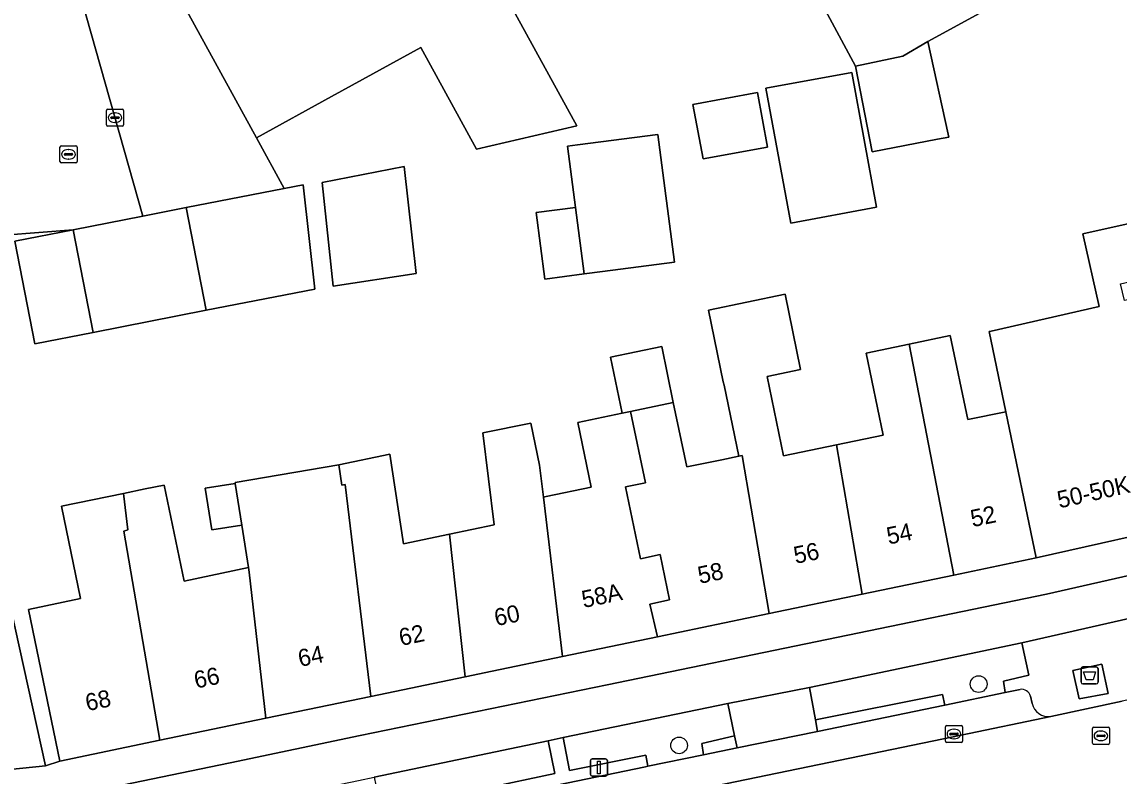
# Model space of a CAD drawing. Extents: x 158086 to 159499, y 382904 to 383981.
# Drawn here: x 159068.8 to 159133, y 383288.4 to 383332.5 of the extents above; entities that cross this region are included whole.
import ezdxf

# ---------------------------------------------------------------- set-up
doc = ezdxf.new("R2010")
doc.units = 0
for name, color, linetype in [('IMGEO_Afval_apart_plaats', 7, 'Continuous'), ('IMGEO_Boom', 7, 'Continuous'), ('IMGEO_Erf', 7, 'Continuous'), ('IMGEO_Fietspad_gesloten', 7, 'Continuous'), ('IMGEO_Groenvoorziening', 7, 'Continuous'), ('IMGEO_Kolk', 7, 'Continuous'), ('IMGEO_Lichtmast', 7, 'Continuous'), ('IMGEO_Pand', 7, 'Continuous'), ('IMGEO_Pand_nummerreeks', 7, 'Continuous'), ('IMGEO_Parkeervlak_open', 7, 'Continuous'), ('IMGEO_Rijbaan_lokaal_gesloten', 7, 'Continuous'), ('IMGEO_Rijbaan_lokaal_open', 7, 'Continuous'), ('IMGEO_Rioolput', 7, 'Continuous'), ('IMGEO_Voetpad_gesloten', 7, 'Continuous'), ('IMGEO_Voetpad_open', 7, 'Continuous')]:
    doc.layers.add(name, color=color, linetype=linetype)

msp = doc.modelspace()

# ---------------------------------------------------------------- linework, layer by layer
at = {"layer": 'IMGEO_Afval_apart_plaats'}
for p, q in [((159130.854, 383294.814), (159131.644, 383294.814)), ((159131.644, 383294.814), (159130.854, 383294.814)), ((159130.754, 383293.914), (159130.754, 383294.714)), ((159130.754, 383294.714), (159130.754, 383293.914)), ((159131.744, 383294.714), (159131.744, 383293.914)), ((159131.744, 383293.914), (159131.744, 383294.714)), ((159131.644, 383293.814), (159130.854, 383293.814)), ((159130.854, 383293.814), (159131.644, 383293.814))]:
    msp.add_line(p, q, dxfattribs=at)
msp.add_lwpolyline([(159130.897, 383294.528), (159131.601, 383294.528), (159131.452, 383294.058), (159131.046, 383294.058), (159130.897, 383294.528)], dxfattribs=at)
for centre, start, end in [((159130.854, 383294.714), 90, 180), ((159130.854, 383294.714), 90, 180), ((159131.644, 383294.714), 0, 90), ((159131.644, 383294.714), 360, 90), ((159130.854, 383293.914), 180, 270), ((159130.854, 383293.914), 180, 270), ((159131.644, 383293.914), 270, 0), ((159131.644, 383293.914), 270, 0)]:
    msp.add_arc(centre, 0.1, start, end, dxfattribs=at)
at = {"layer": 'IMGEO_Boom'}
for centre in [(159124.769, 383293.809), (159107.257, 383290.226)]:
    msp.add_circle(centre, 0.489, dxfattribs=at)
at = {"layer": 'IMGEO_Erf'}
for points in [[(159132.799, 383337.378), (159121.806, 383331.361), (159122.994, 383325.94), (159123.03, 383325.774), (159122.371, 383325.652), (159118.537, 383324.914), (159117.569, 383329.918), (159111.328, 383341.497)], [(159097.243, 383333.78), (159101.275, 383326.421), (159095.413, 383325.069), (159092.165, 383330.998), (159086.939, 383328.134), (159082.552, 383325.731), (159084.175, 383322.77), (159085.286, 383322.987), (159085.967, 383316.889), (159079.615, 383315.648), (159073.01, 383314.357), (159069.609, 383313.692), (159068.436, 383319.694), (159071.837, 383320.359), (159063.794, 383319.724)], [(159063.448, 383319.711), (159070.225, 383289.022), (159071.065, 383289.313), (159069.224, 383298.174), (159072.279, 383298.81), (159071.161, 383304.195), (159074.79, 383304.949), (159076.057, 383305.212), (159077.154, 383305.44), (159078.321, 383299.829), (159082.09, 383300.613), (159081.696, 383303.097), (159079.949, 383302.82), (159079.563, 383305.255), (159081.31, 383305.532), (159081.302, 383305.581), (159087.371, 383306.627), (159090.345, 383307.245), (159091.15, 383301.998), (159093.848, 383302.571), (159096.44, 383303.122), (159095.796, 383308.481), (159098.592, 383309.063), (159099.102, 383306.609), (159099.329, 383304.732), (159099.485, 383304.765), (159102.127, 383305.314), (159101.34, 383309.098), (159103.934, 383309.637), (159103.253, 383312.911), (159106.24, 383313.532), (159106.921, 383310.258), (159107.703, 383306.496), (159109.749, 383306.921), (159110.745, 383307.128), (159109.885, 383311.266), (159109.842, 383311.471), (159108.972, 383315.658), (159113.451, 383316.589), (159114.364, 383312.198), (159112.4, 383311.789), (159113.365, 383307.146), (159116.45, 383307.787), (159119.196, 383308.358), (159118.2, 383313.147), (159120.714, 383313.669), (159123.11, 383314.167), (159124.127, 383309.276), (159126.356, 383309.723), (159125.382, 383314.402), (159125.504, 383314.43), (159131.816, 383315.875), (159130.861, 383320.119), (159133.557, 383320.725)]]:
    msp.add_lwpolyline(points, dxfattribs=at)
for points in [[(159112.336, 383328.625), (159117.348, 383329.55), (159118.803, 383321.666), (159113.791, 383320.741)], [(159112.431, 383325.187), (159108.656, 383324.491), (159108.067, 383327.684), (159111.842, 383328.38)], [(159101.707, 383317.778), (159099.418, 383317.478), (159098.908, 383321.364), (159101.197, 383321.665), (159100.729, 383325.23), (159101.326, 383325.308), (159106.006, 383325.922), (159106.983, 383318.47), (159102.778, 383317.918)], [(159087.044, 383317.05), (159086.398, 383323.12), (159091.179, 383324.045), (159091.885, 383317.797)]]:
    msp.add_lwpolyline(points, close=True, dxfattribs=at)
at = {"layer": 'IMGEO_Fietspad_gesloten'}
for points in [[(159219.699, 383327.668), (159218.971, 383327.325), (159208.695, 383323.035), (159197.989, 383318.938), (159194.451, 383317.625), (159190.893, 383316.367), (159187.317, 383315.163), (159183.79, 383314.02), (159180.257, 383312.896), (159176.717, 383311.793), (159173.222, 383310.714), (159169.724, 383309.644), (159166.223, 383308.582), (159157.476, 383306.019), (159148.667, 383303.683), (159139.799, 383301.576), (159128.725, 383299.057), (159103.06, 383293.763), (159088.622, 383290.803), (159081.026, 383289.212), (159058.204, 383284.486)], [(159073.386, 383285.039), (159077.589, 383285.91), (159078.471, 383286.092), (159088.525, 383288.174), (159089.434, 383288.377), (159099.601, 383290.499), (159100.48, 383290.682), (159110.102, 383292.665), (159114.883, 383293.615), (159127.296, 383296.228), (159133.538, 383297.632)]]:
    msp.add_lwpolyline(points, dxfattribs=at)
at = {"layer": 'IMGEO_Groenvoorziening'}
for points in [[(159127.296, 383296.228), (159114.883, 383293.615), (159115.236, 383291.728), (159122.65, 383293.201), (159122.784, 383292.573), (159126.322, 383293.315), (159126.217, 383293.983), (159127.71, 383294.324)], [(159110.502, 383290.775), (159110.102, 383292.665), (159100.48, 383290.682), (159100.851, 383288.757), (159105.31, 383289.651), (159105.423, 383289.003), (159108.68, 383289.673), (159108.579, 383290.343)], [(159099.601, 383290.499), (159089.434, 383288.377), (159089.823, 383286.497), (159093.741, 383287.283), (159093.858, 383286.616), (159096.064, 383287.071), (159095.962, 383287.727), (159100.003, 383288.58)]]:
    msp.add_lwpolyline(points, close=True, dxfattribs=at)
at = {"layer": 'IMGEO_Kolk'}
for p, q in [((159073.785, 383326.48), (159073.785, 383327.332)), ((159073.86, 383327.406), (159074.712, 383327.406)), ((159074.044, 383326.9), (159074.044, 383326.912)), ((159074.482, 383326.863), (159074.084, 383326.863)), ((159074.087, 383326.949), (159074.485, 383326.949)), ((159074.273, 383327.186), (159074.298, 383327.186)), ((159074.528, 383326.912), (159074.528, 383326.9)), ((159074.786, 383327.332), (159074.786, 383326.48)), ((159074.712, 383326.406), (159073.86, 383326.406)), ((159074.296, 383326.626), (159074.271, 383326.626)), ((159122.822, 383290.466), (159122.822, 383291.318)), ((159122.897, 383291.392), (159123.749, 383291.392)), ((159123.124, 383290.935), (159123.522, 383290.935)), ((159123.31, 383291.172), (159123.335, 383291.172)), ((159123.823, 383291.318), (159123.823, 383290.466)), ((159123.749, 383290.392), (159122.897, 383290.392)), ((159123.081, 383290.886), (159123.081, 383290.898)), ((159123.519, 383290.849), (159123.121, 383290.849)), ((159123.333, 383290.612), (159123.308, 383290.612)), ((159123.565, 383290.898), (159123.565, 383290.886))]:
    msp.add_line(p, q, dxfattribs=at)
for points in [[(159073.785, 383326.48), (159073.785, 383327.332)], [(159073.86, 383327.406), (159074.712, 383327.406)], [(159074.786, 383327.332), (159074.786, 383326.48)], [(159074.712, 383326.406), (159073.86, 383326.406)], [(159122.822, 383290.466), (159122.822, 383291.318)], [(159122.897, 383291.392), (159123.749, 383291.392)], [(159123.823, 383291.318), (159123.823, 383290.466)], [(159123.749, 383290.392), (159122.897, 383290.392)]]:
    msp.add_lwpolyline(points, dxfattribs=at)
for centre, radius, start, end in [((159073.862, 383327.33), 0.0765, 91.55205, 178.44795), ((159073.862, 383327.33), 0.0765, 91.55205, 178.44795), ((159074.084, 383326.909), 0.0403, 85.87752, 175.75265), ((159074.081, 383326.899), 0.0366, 178.93798, 274.71019), ((159074.485, 383326.906), 0.043, 264.86636, 352.45326), ((159074.489, 383326.911), 0.0386, 1.73085, 96.63898), ((159074.71, 383327.33), 0.0765, 1.55205, 88.44795), ((159074.71, 383327.33), 0.0765, 1.55205, 88.44795), ((159073.862, 383326.482), 0.0765, 181.55205, 268.44795), ((159073.862, 383326.482), 0.0765, 181.55205, 268.44795), ((159074.71, 383326.482), 0.0765, 271.55205, 358.44795), ((159074.71, 383326.482), 0.0765, 271.55205, 358.44795), ((159122.899, 383291.316), 0.0765, 91.55205, 178.44795), ((159122.899, 383291.316), 0.0765, 91.55205, 178.44795), ((159123.121, 383290.895), 0.0403, 85.87752, 175.75265), ((159123.526, 383290.897), 0.0386, 1.73085, 96.63898), ((159123.747, 383291.316), 0.0765, 1.55205, 88.44795), ((159123.747, 383291.316), 0.0765, 1.55205, 88.44795), ((159122.899, 383290.468), 0.0765, 181.55205, 268.44795), ((159122.899, 383290.468), 0.0765, 181.55205, 268.44795), ((159123.118, 383290.885), 0.0366, 178.93798, 274.71019), ((159123.522, 383290.892), 0.043, 264.86636, 352.45326), ((159123.747, 383290.468), 0.0765, 271.55205, 358.44795), ((159123.747, 383290.468), 0.0765, 271.55205, 358.44795)]:
    msp.add_arc(centre, radius, start, end, dxfattribs=at)
for centre, major_axis, ratio, start_param, end_param in [((159074.272, 383326.906), (-0.387, 0.002), 0.722429, 4.712389, 7.853982), ((159074.297, 383326.906), (-0.39, 0.002), 0.717154, 1.570796, 4.712389), ((159123.309, 383290.892), (-0.387, 0.002), 0.722429, 4.712389, 7.853982), ((159123.334, 383290.892), (-0.39, 0.002), 0.717154, 1.570796, 4.712389)]:
    msp.add_ellipse(centre, major_axis=major_axis, ratio=ratio, start_param=start_param, end_param=end_param, dxfattribs=at)
at = {"layer": 'IMGEO_Lichtmast'}
for p, q in [((159102.074, 383288.534), (159102.074, 383289.334)), ((159102.074, 383289.334), (159102.074, 383288.534)), ((159102.174, 383289.434), (159102.964, 383289.434)), ((159102.964, 383289.434), (159102.174, 383289.434)), ((159103.064, 383289.334), (159103.064, 383288.534)), ((159103.064, 383288.534), (159103.064, 383289.334)), ((159102.964, 383288.434), (159102.174, 383288.434)), ((159102.174, 383288.434), (159102.964, 383288.434))]:
    msp.add_line(p, q, dxfattribs=at)
msp.add_lwpolyline([(159102.494, 383289.309), (159102.644, 383289.309), (159102.644, 383288.559), (159102.494, 383288.559), (159102.494, 383289.309)], dxfattribs=at)
for centre, start, end in [((159102.174, 383289.334), 90, 180), ((159102.174, 383289.334), 90, 180), ((159102.964, 383289.334), 0, 90), ((159102.964, 383289.334), 360, 90), ((159102.174, 383288.534), 180, 270), ((159102.174, 383288.534), 180, 270), ((159102.964, 383288.534), 270, 0), ((159102.964, 383288.534), 270, 0)]:
    msp.add_arc(centre, 0.1, start, end, dxfattribs=at)
at = {"layer": 'IMGEO_Pand'}
for points in [[(159085.471, 383355.266), (159085.18, 383355.798), (159070.489, 383347.749), (159074.637, 383340.178), (159074.76, 383339.954), (159082.552, 383325.731), (159086.939, 383328.134), (159092.165, 383330.998), (159095.413, 383325.069), (159101.275, 383326.421), (159097.243, 383333.78)], [(159121.806, 383331.361), (159120.344, 383330.496), (159117.569, 383329.918), (159118.537, 383324.914), (159122.371, 383325.652), (159123.03, 383325.774), (159122.994, 383325.94)], [(159112.336, 383328.625), (159113.791, 383320.741), (159118.803, 383321.666), (159117.348, 383329.55)], [(159112.431, 383325.187), (159111.842, 383328.38), (159108.067, 383327.684), (159108.656, 383324.491)], [(159101.197, 383321.665), (159101.707, 383317.778), (159102.778, 383317.918), (159106.983, 383318.47), (159106.006, 383325.922), (159101.326, 383325.308), (159100.729, 383325.23)], [(159087.044, 383317.05), (159091.885, 383317.797), (159091.179, 383324.045), (159086.398, 383323.12)], [(159084.175, 383322.77), (159078.442, 383321.65), (159079.615, 383315.648), (159085.967, 383316.889), (159085.286, 383322.987)], [(159078.442, 383321.65), (159075.909, 383321.155), (159071.837, 383320.359), (159073.01, 383314.357), (159079.615, 383315.648)], [(159101.197, 383321.665), (159098.908, 383321.364), (159099.418, 383317.478), (159101.707, 383317.778)], [(159126.356, 383309.723), (159128.136, 383301.177), (159137.504, 383303.29), (159134.455, 383316.48), (159133.289, 383316.219), (159133.051, 383317.196), (159134.307, 383317.487), (159133.557, 383320.725), (159130.861, 383320.119), (159131.816, 383315.875), (159125.504, 383314.43), (159125.382, 383314.402)], [(159071.837, 383320.359), (159068.436, 383319.694), (159069.609, 383313.692), (159073.01, 383314.357)], [(159116.45, 383307.787), (159113.365, 383307.146), (159112.4, 383311.789), (159114.364, 383312.198), (159113.451, 383316.589), (159108.972, 383315.658), (159109.842, 383311.471), (159109.885, 383311.266), (159110.745, 383307.128), (159110.947, 383307.17), (159112.521, 383297.931), (159117.961, 383299.062)], [(159123.325, 383300.177), (159128.136, 383301.177), (159126.356, 383309.723), (159124.127, 383309.276), (159123.11, 383314.167), (159120.714, 383313.669)], [(159103.934, 383309.637), (159104.418, 383309.738), (159106.921, 383310.258), (159106.24, 383313.532), (159103.253, 383312.911)], [(159117.961, 383299.062), (159123.325, 383300.177), (159120.714, 383313.669), (159118.2, 383313.147), (159119.196, 383308.358), (159116.45, 383307.787)], [(159110.745, 383307.128), (159109.749, 383306.921), (159107.703, 383306.496), (159106.921, 383310.258), (159104.418, 383309.738), (159105.286, 383305.564), (159104.135, 383305.325), (159105.006, 383301.133), (159106.157, 383301.372), (159106.707, 383298.727), (159105.556, 383298.487), (159105.999, 383296.575), (159112.521, 383297.931), (159110.947, 383307.17)], [(159104.418, 383309.738), (159103.934, 383309.637), (159101.34, 383309.098), (159102.127, 383305.314), (159099.485, 383304.765), (159099.329, 383304.732), (159100.453, 383295.422), (159105.999, 383296.575), (159105.556, 383298.487), (159106.707, 383298.727), (159106.157, 383301.372), (159105.006, 383301.133), (159104.135, 383305.325), (159105.286, 383305.564)], [(159099.329, 383304.732), (159099.102, 383306.609), (159098.592, 383309.063), (159095.796, 383308.481), (159096.44, 383303.122), (159093.848, 383302.571), (159094.755, 383294.238), (159096.342, 383294.568), (159100.453, 383295.422)], [(159093.848, 383302.571), (159091.15, 383301.998), (159090.345, 383307.245), (159087.371, 383306.627), (159087.547, 383305.437), (159087.735, 383305.476), (159089.244, 383293.092), (159094.755, 383294.238)], [(159087.735, 383305.476), (159087.547, 383305.437), (159087.371, 383306.627), (159081.302, 383305.581), (159081.31, 383305.532), (159081.696, 383303.097), (159082.09, 383300.613), (159082.131, 383300.356), (159083.095, 383291.814), (159089.244, 383293.092)], [(159074.79, 383304.949), (159075.045, 383302.816), (159074.802, 383302.74), (159076.908, 383290.528), (159083.095, 383291.814), (159082.131, 383300.356), (159082.09, 383300.613), (159078.321, 383299.829), (159077.154, 383305.44), (159076.057, 383305.212)], [(159081.31, 383305.532), (159079.563, 383305.255), (159079.949, 383302.82), (159081.696, 383303.097)], [(159074.79, 383304.949), (159071.161, 383304.195), (159072.279, 383298.81), (159069.224, 383298.174), (159071.065, 383289.313), (159076.908, 383290.528), (159074.802, 383302.74), (159075.045, 383302.816)]]:
    msp.add_lwpolyline(points, close=True, dxfattribs=at)
msp.add_lwpolyline([(159111.328, 383341.497), (159117.569, 383329.918), (159120.344, 383330.496), (159121.806, 383331.361), (159132.799, 383337.378)], dxfattribs=at)
at = {"layer": 'IMGEO_Parkeervlak_open'}
for points in [[(159070.418, 383340.584), (159075.909, 383321.155), (159078.442, 383321.65), (159084.175, 383322.77), (159082.552, 383325.731), (159074.76, 383339.954)], [(159127.191, 383293.497), (159126.322, 383293.315), (159122.784, 383292.573), (159115.354, 383291.045), (159110.646, 383290.077), (159108.68, 383289.673), (159105.423, 383289.003), (159105.29, 383288.976), (159096.064, 383287.071), (159093.858, 383286.616), (159093.715, 383286.586), (159085.218, 383284.836), (159082.013, 383284.176), (159077.116, 383283.168), (159074.162, 383282.57), (159070.474, 383281.825)], [(159127.889, 383292.674), (159127.797, 383293.097)], [(159069.752, 383279.725), (159071.418, 383280.069), (159077.601, 383281.345), (159093.884, 383284.69), (159105.718, 383287.106), (159122.705, 383290.613), (159127.592, 383291.619), (159128.988, 383291.919)]]:
    msp.add_lwpolyline(points, dxfattribs=at)
for centre, radius, start, end in [((159127.269, 383292.956), 0.547, 14.96219, 98.18292), ((159128.855, 383292.903), 0.993, 193.34153, 277.68126)]:
    msp.add_arc(centre, radius, start, end, dxfattribs=at)
at = {"layer": 'IMGEO_Rijbaan_lokaal_gesloten'}
msp.add_lwpolyline([(159162.209, 383293.442), (159164.531, 383294.084), (159166.849, 383294.736), (159169.164, 383295.4), (159167.595, 383300.972), (159166.032, 383300.525), (159161.158, 383299.17), (159143.853, 383295.021), (159139.716, 383294.193), (159133.15, 383292.805), (159128.988, 383291.919), (159127.592, 383291.619), (159122.705, 383290.613), (159105.718, 383287.106), (159093.884, 383284.69), (159077.601, 383281.345), (159071.418, 383280.069), (159072.559, 383274.42), (159077.525, 383275.426), (159100.161, 383280.074), (159133.926, 383287.001), (159150.545, 383290.537), (159157.188, 383292.169)], close=True, dxfattribs=at)
at = {"layer": 'IMGEO_Rijbaan_lokaal_open'}
msp.add_lwpolyline([(159065.633, 383326.061), (159062.41, 383325.734), (159063.794, 383319.724), (159071.837, 383320.359), (159075.909, 383321.155), (159070.418, 383340.584)], dxfattribs=at)
msp.add_lwpolyline([(159115.236, 383291.728), (159114.883, 383293.615), (159110.102, 383292.665), (159110.502, 383290.775), (159110.646, 383290.077), (159115.354, 383291.045)], close=True, dxfattribs=at)
at = {"layer": 'IMGEO_Rioolput'}
for p, q in [((159071.069, 383324.335), (159071.069, 383325.187)), ((159071.144, 383325.261), (159071.996, 383325.261)), ((159071.557, 383325.041), (159071.582, 383325.041)), ((159072.07, 383325.187), (159072.07, 383324.335)), ((159071.328, 383324.755), (159071.328, 383324.767)), ((159071.766, 383324.718), (159071.368, 383324.718)), ((159071.371, 383324.804), (159071.769, 383324.804)), ((159071.58, 383324.481), (159071.555, 383324.481)), ((159071.812, 383324.767), (159071.812, 383324.755)), ((159071.996, 383324.261), (159071.144, 383324.261)), ((159131.414, 383290.36), (159131.414, 383291.212)), ((159131.489, 383291.286), (159132.341, 383291.286)), ((159131.902, 383291.066), (159131.927, 383291.066)), ((159132.415, 383291.212), (159132.415, 383290.36)), ((159132.341, 383290.286), (159131.489, 383290.286)), ((159131.673, 383290.78), (159131.673, 383290.792)), ((159132.111, 383290.743), (159131.713, 383290.743)), ((159131.716, 383290.829), (159132.114, 383290.829)), ((159131.925, 383290.506), (159131.9, 383290.506)), ((159132.157, 383290.792), (159132.157, 383290.78))]:
    msp.add_line(p, q, dxfattribs=at)
for points in [[(159071.069, 383324.335), (159071.069, 383325.187)], [(159071.144, 383325.261), (159071.996, 383325.261)], [(159072.07, 383325.187), (159072.07, 383324.335)], [(159071.996, 383324.261), (159071.144, 383324.261)], [(159131.414, 383290.36), (159131.414, 383291.212)], [(159131.489, 383291.286), (159132.341, 383291.286)], [(159132.415, 383291.212), (159132.415, 383290.36)], [(159132.341, 383290.286), (159131.489, 383290.286)]]:
    msp.add_lwpolyline(points, dxfattribs=at)
for centre, radius, start, end in [((159071.146, 383325.185), 0.0765, 91.55205, 178.44795), ((159071.146, 383325.185), 0.0765, 91.55205, 178.44795), ((159071.994, 383325.185), 0.0765, 1.55205, 88.44795), ((159071.994, 383325.185), 0.0765, 1.55205, 88.44795), ((159071.146, 383324.337), 0.0765, 181.55205, 268.44795), ((159071.146, 383324.337), 0.0765, 181.55205, 268.44795), ((159071.368, 383324.764), 0.0403, 85.87752, 175.75265), ((159071.365, 383324.754), 0.0366, 178.93798, 274.71019), ((159071.769, 383324.761), 0.043, 264.86636, 352.45326), ((159071.773, 383324.766), 0.0386, 1.73085, 96.63898), ((159071.994, 383324.337), 0.0765, 271.55205, 358.44795), ((159071.994, 383324.337), 0.0765, 271.55205, 358.44795), ((159131.491, 383291.21), 0.0765, 91.55205, 178.44795), ((159131.491, 383291.21), 0.0765, 91.55205, 178.44795), ((159132.339, 383291.21), 0.0765, 1.55205, 88.44795), ((159132.339, 383291.21), 0.0765, 1.55205, 88.44795), ((159131.491, 383290.362), 0.0765, 181.55205, 268.44795), ((159131.491, 383290.362), 0.0765, 181.55205, 268.44795), ((159131.713, 383290.789), 0.0403, 85.87752, 175.75265), ((159131.71, 383290.779), 0.0366, 178.93798, 274.71019), ((159132.114, 383290.786), 0.043, 264.86636, 352.45326), ((159132.118, 383290.791), 0.0386, 1.73085, 96.63898), ((159132.339, 383290.362), 0.0765, 271.55205, 358.44795), ((159132.339, 383290.362), 0.0765, 271.55205, 358.44795)]:
    msp.add_arc(centre, radius, start, end, dxfattribs=at)
for centre, major_axis, ratio, start_param, end_param in [((159071.556, 383324.761), (-0.387, 0.002), 0.722429, 4.712389, 7.853982), ((159071.581, 383324.761), (-0.39, 0.002), 0.717154, 1.570796, 4.712389), ((159131.901, 383290.786), (-0.387, 0.002), 0.722429, 4.712389, 7.853982), ((159131.926, 383290.786), (-0.39, 0.002), 0.717154, 1.570796, 4.712389)]:
    msp.add_ellipse(centre, major_axis=major_axis, ratio=ratio, start_param=start_param, end_param=end_param, dxfattribs=at)
at = {"layer": 'IMGEO_Voetpad_gesloten'}
msp.add_lwpolyline([(159130.645, 383292.947), (159132.332, 383293.266), (159131.968, 383294.972), (159130.274, 383294.607)], close=True, dxfattribs=at)
at = {"layer": 'IMGEO_Voetpad_open'}
for points in [[(159058.204, 383284.486), (159081.026, 383289.212), (159088.622, 383290.803), (159103.06, 383293.763), (159128.725, 383299.057), (159139.799, 383301.576), (159148.667, 383303.683), (159157.476, 383306.019), (159166.223, 383308.582), (159169.724, 383309.644), (159173.222, 383310.714), (159176.717, 383311.793), (159180.257, 383312.896), (159183.79, 383314.02), (159187.317, 383315.163), (159190.893, 383316.367), (159194.451, 383317.625), (159197.989, 383318.938), (159208.695, 383323.035), (159218.971, 383327.325), (159219.699, 383327.668), (159220.425, 383328.014), (159221.149, 383328.363), (159238.951, 383337.134)], [(159137.504, 383303.29), (159128.136, 383301.177), (159123.325, 383300.177), (159117.961, 383299.062), (159112.521, 383297.931), (159105.999, 383296.575), (159100.453, 383295.422), (159096.342, 383294.568), (159094.755, 383294.238), (159089.244, 383293.092), (159083.095, 383291.814), (159076.908, 383290.528), (159071.065, 383289.313), (159070.225, 383289.022), (159067.363, 383288.742)], [(159133.538, 383297.632), (159127.296, 383296.228), (159127.71, 383294.324), (159126.217, 383293.983), (159126.322, 383293.315), (159127.191, 383293.497)], [(159127.797, 383293.097), (159127.889, 383292.674)], [(159128.988, 383291.919), (159133.15, 383292.805)]]:
    msp.add_lwpolyline(points, dxfattribs=at)
for points in [[(159063.448, 383319.711), (159060.829, 383319.17), (159067.33, 383288.895), (159067.363, 383288.742), (159070.225, 383289.022)], [(159130.645, 383292.947), (159130.274, 383294.607), (159131.968, 383294.972), (159132.332, 383293.266)], [(159122.784, 383292.573), (159122.65, 383293.201), (159115.236, 383291.728), (159115.354, 383291.045)], [(159105.423, 383289.003), (159105.31, 383289.651), (159100.851, 383288.757), (159100.48, 383290.682), (159099.601, 383290.499), (159100.003, 383288.58), (159095.962, 383287.727), (159096.064, 383287.071), (159105.29, 383288.976)], [(159110.502, 383290.775), (159108.579, 383290.343), (159108.68, 383289.673), (159110.646, 383290.077)]]:
    msp.add_lwpolyline(points, close=True, dxfattribs=at)
for centre, radius, start, end in [((159127.269, 383292.956), 0.547, 14.96219, 98.18292), ((159128.855, 383292.903), 0.993, 193.34153, 277.68126)]:
    msp.add_arc(centre, radius, start, end, dxfattribs=at)

# ---------------------------------------------------------------- texts
at = {"layer": 'IMGEO_Pand_nummerreeks'}
for s, rotation, p in [('50-50K', 12.6678, (159129.486, 383304.071)), ('52', 11.74347, (159124.405, 383302.975)), ('54', 11.74347, (159119.502, 383301.957)), ('56', 11.74563, (159114.068, 383300.827)), ('58', 11.74563, (159108.463, 383299.662)), ('58A', 11.74563, (159101.677, 383298.251)), ('60', 11.73991, (159096.568, 383297.189)), ('62', 11.73715, (159090.995, 383296.031)), ('64', 11.75136, (159085.1, 383294.806)), ('66', 11.74347, (159079.02, 383293.541)), ('68', 11.74347, (159072.667, 383292.221))]:
    msp.add_text(s, height=1, rotation=rotation, dxfattribs=at).set_placement(p)

doc.saveas('drawing.dxf')
